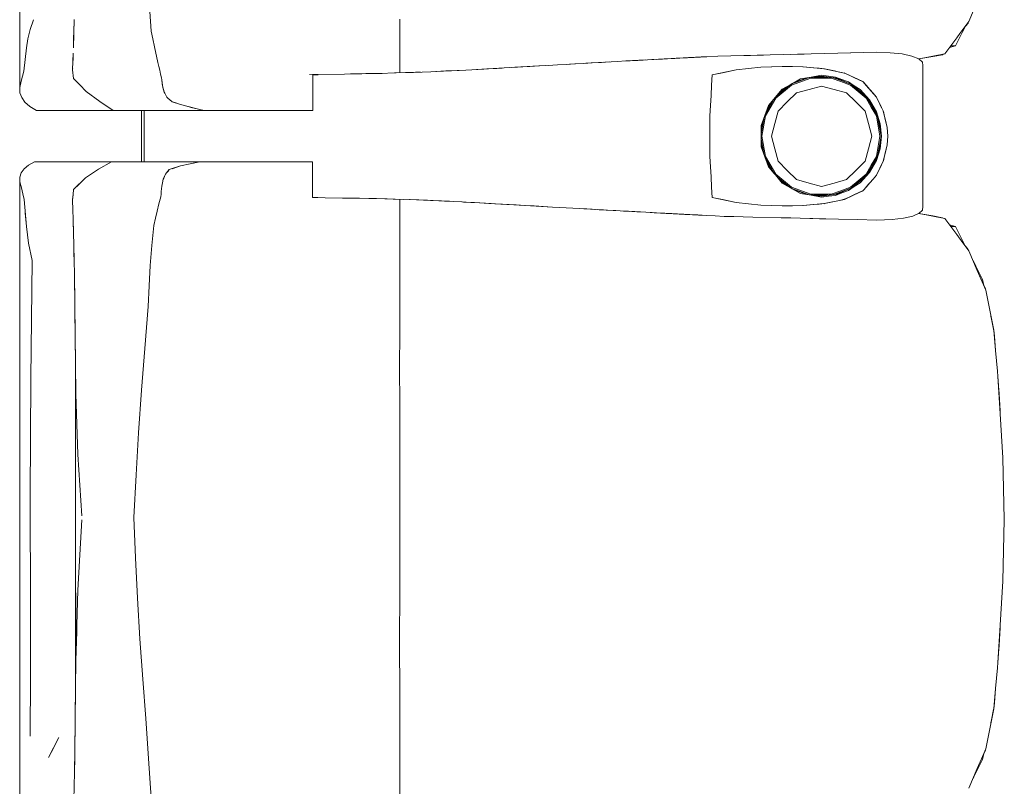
# Model space of a CAD drawing. Header units: millimetres. Extents: x -261 to 187, y -214 to 106.
# Tile 836 of 1056: x -202.328 to -201.556, y 8.71 to 9.311. Entities that reach past the tile are written whole.
import ezdxf

# ---------------------------------------------------------------- set-up
doc = ezdxf.new("R2010")
doc.units = ezdxf.units.MM
doc.header["$LTSCALE"] = 0.005
doc.header["$MEASUREMENT"] = 0
doc.layers.add('IFC-Elemento de mobília-Contorno', color=9, linetype='Continuous', lineweight=5)
doc.layers.add('IFC-Laje-Contorno', color=9, linetype='Continuous', lineweight=5)

msp = doc.modelspace()

# ---------------------------------------------------------------- linework, layer by layer
at = {"layer": 'IFC-Elemento de mobília-Contorno', "lineweight": 5}
for p, q in [((-202.32816, 9.42534), (-202.32808, 9.25772)), ((-201.58414, 9.30952), (-201.57752, 9.3249)), ((-202.22615, 9.31738), (-202.22521, 9.30205)), ((-202.31984, 9.30329), (-202.31734, 9.31078)), ((-202.28575, 9.30002), (-202.28544, 9.31116)), ((-202.28561, 9.30352), (-202.28551, 9.3086)), ((-202.0303, 9.26932), (-202.0303, 9.3114)), ((-201.59125, 9.30001), (-201.58414, 9.30952)), ((-201.58679, 9.30581), (-201.58474, 9.30836)), ((-201.58474, 9.30836), (-201.58436, 9.30923)), ((-201.58474, 9.30836), (-201.58436, 9.30923)), ((-202.32172, 9.29597), (-202.31984, 9.30329)), ((-202.28589, 9.29467), (-202.28561, 9.30352)), ((-202.22521, 9.30205), (-202.22388, 9.29589)), ((-201.59191, 9.29574), (-201.58928, 9.30092)), ((-201.59125, 9.30001), (-201.58888, 9.30318)), ((-201.58928, 9.30092), (-201.58653, 9.30633)), ((-201.58928, 9.30092), (-201.58652, 9.30633)), ((-201.58928, 9.30092), (-201.58664, 9.3061)), ((-201.58664, 9.3061), (-201.58652, 9.30634)), ((-202.32289, 9.28886), (-202.32172, 9.29597)), ((-202.28605, 9.28887), (-202.28575, 9.30002)), ((-202.22388, 9.29589), (-202.22255, 9.28972)), ((-201.59836, 9.29051), (-201.59362, 9.29684)), ((-201.59455, 9.29056), (-201.59191, 9.29574)), ((-201.59362, 9.29684), (-201.59125, 9.30001)), ((-202.32392, 9.27977), (-202.32289, 9.28886)), ((-202.22255, 9.28972), (-202.21988, 9.27739)), ((-201.68694, 9.28472), (-201.65656, 9.2854)), ((-201.67681, 9.28495), (-201.65656, 9.2854)), ((-201.67681, 9.28495), (-201.66669, 9.28518)), ((-201.66669, 9.28518), (-201.65656, 9.2854)), ((-201.65656, 9.2854), (-201.64575, 9.28504)), ((-201.6031, 9.28417), (-201.59836, 9.29051)), ((-201.59933, 9.28921), (-201.59455, 9.29056)), ((-201.59836, 9.29051), (-201.59455, 9.29056)), ((-202.32495, 9.27067), (-202.32392, 9.27977)), ((-202.28666, 9.27165), (-202.28644, 9.27813)), ((-202.28665, 9.27289), (-202.28635, 9.28088)), ((-202.28644, 9.27813), (-202.28622, 9.28461)), ((-202.28635, 9.28088), (-202.28629, 9.28233)), ((-202.21988, 9.27739), (-202.21915, 9.27435)), ((-201.88027, 9.27705), (-201.87213, 9.27751)), ((-201.87955, 9.27709), (-201.86957, 9.27765)), ((-201.87955, 9.27709), (-201.8729, 9.27747)), ((-201.8729, 9.27747), (-201.86957, 9.27765)), ((-201.87213, 9.27751), (-201.86558, 9.27788)), ((-201.87213, 9.27751), (-201.86957, 9.27765)), ((-201.87213, 9.27751), (-201.87033, 9.27761)), ((-201.86957, 9.27765), (-201.85959, 9.27821)), ((-201.85959, 9.27821), (-201.85294, 9.27858)), ((-201.85294, 9.27858), (-201.84955, 9.27877)), ((-201.85044, 9.27872), (-201.84974, 9.27876)), ((-201.85027, 9.27873), (-201.84974, 9.27876)), ((-201.84974, 9.27876), (-201.8477, 9.27887)), ((-201.84955, 9.27877), (-201.84617, 9.27895)), ((-201.84955, 9.27877), (-201.8477, 9.27887)), ((-201.8477, 9.27887), (-201.84563, 9.27898)), ((-201.84617, 9.27895), (-201.82585, 9.28005)), ((-201.84617, 9.27895), (-201.8377, 9.27941)), ((-201.84617, 9.27895), (-201.84278, 9.27913)), ((-201.84563, 9.27898), (-201.84357, 9.27909)), ((-201.84278, 9.27913), (-201.8377, 9.27941)), ((-201.84278, 9.27913), (-201.83939, 9.27932)), ((-201.84278, 9.27913), (-201.84109, 9.27923)), ((-201.84109, 9.27923), (-201.83939, 9.27932)), ((-201.84109, 9.27923), (-201.83981, 9.2793)), ((-201.83939, 9.27932), (-201.8377, 9.27941)), ((-201.83601, 9.2795), (-201.82585, 9.28005)), ((-201.83601, 9.2795), (-201.83262, 9.27969)), ((-201.83262, 9.27969), (-201.82585, 9.28005)), ((-201.82924, 9.27987), (-201.82585, 9.28005)), ((-201.82924, 9.27987), (-201.82754, 9.27996)), ((-201.82754, 9.27996), (-201.82585, 9.28005)), ((-201.82585, 9.28005), (-201.80803, 9.281)), ((-201.82585, 9.28005), (-201.823, 9.2802)), ((-201.82585, 9.28005), (-201.82448, 9.28013)), ((-201.82448, 9.28013), (-201.82311, 9.2802)), ((-201.82448, 9.28013), (-201.82419, 9.28014)), ((-201.82311, 9.2802), (-201.82037, 9.28034)), ((-201.81774, 9.28048), (-201.81764, 9.28049)), ((-201.81762, 9.28049), (-201.81488, 9.28063)), ((-201.81762, 9.28049), (-201.81625, 9.28056)), ((-201.81625, 9.28056), (-201.81488, 9.28063)), ((-201.816, 9.28058), (-201.81453, 9.28066)), ((-201.81488, 9.28063), (-201.81351, 9.2807)), ((-201.81453, 9.28066), (-201.81247, 9.28076)), ((-201.81453, 9.28066), (-201.81349, 9.28071)), ((-201.81351, 9.2807), (-201.81077, 9.28085)), ((-201.81351, 9.2807), (-201.81214, 9.28078)), ((-201.81214, 9.28078), (-201.80803, 9.281)), ((-201.81077, 9.28085), (-201.80803, 9.281)), ((-201.80803, 9.281), (-201.80391, 9.28121)), ((-201.80803, 9.281), (-201.80734, 9.28103)), ((-201.80734, 9.28103), (-201.80665, 9.28107)), ((-201.80665, 9.28107), (-201.80391, 9.28121)), ((-201.80665, 9.28107), (-201.80529, 9.28114)), ((-201.80529, 9.28114), (-201.8046, 9.28118)), ((-201.8046, 9.28118), (-201.80391, 9.28121)), ((-201.80391, 9.28121), (-201.80301, 9.28126)), ((-201.80301, 9.28126), (-201.80121, 9.28136)), ((-201.80211, 9.28131), (-201.79851, 9.28149)), ((-201.80211, 9.28131), (-201.80031, 9.2814)), ((-201.80121, 9.28136), (-201.79941, 9.28145)), ((-201.80031, 9.2814), (-201.79851, 9.28149)), ((-201.79941, 9.28145), (-201.79851, 9.28149)), ((-201.79851, 9.28149), (-201.7924, 9.28181)), ((-201.79851, 9.28149), (-201.79716, 9.28156)), ((-201.79851, 9.28149), (-201.79761, 9.28154)), ((-201.79761, 9.28154), (-201.79671, 9.28159)), ((-201.79716, 9.28156), (-201.79581, 9.28163)), ((-201.79671, 9.28159), (-201.79523, 9.28166)), ((-201.79581, 9.28163), (-201.7924, 9.28181)), ((-201.79581, 9.28163), (-201.79491, 9.28168)), ((-201.79491, 9.28168), (-201.7924, 9.28181)), ((-201.79491, 9.28168), (-201.79401, 9.28172)), ((-201.79491, 9.28168), (-201.79446, 9.2817)), ((-201.79401, 9.28172), (-201.7924, 9.28181)), ((-201.79401, 9.28172), (-201.79356, 9.28175)), ((-201.79356, 9.28175), (-201.79266, 9.2818)), ((-201.79266, 9.2818), (-201.79176, 9.28184)), ((-201.7924, 9.28181), (-201.79131, 9.28186)), ((-201.7924, 9.28181), (-201.79221, 9.28181)), ((-201.79131, 9.28186), (-201.79086, 9.28189)), ((-201.79086, 9.28189), (-201.78997, 9.28193)), ((-201.79086, 9.28189), (-201.79042, 9.28191)), ((-201.79042, 9.28191), (-201.78997, 9.28193)), ((-201.78997, 9.28193), (-201.78952, 9.28196)), ((-201.78952, 9.28196), (-201.78089, 9.2824)), ((-201.78089, 9.2824), (-201.77067, 9.28263)), ((-201.77067, 9.28263), (-201.76044, 9.28285)), ((-201.76044, 9.28285), (-201.73999, 9.2833)), ((-201.76044, 9.28285), (-201.7451, 9.28319)), ((-201.76044, 9.28285), (-201.75533, 9.28296)), ((-201.75533, 9.28296), (-201.7451, 9.28319)), ((-201.75533, 9.28296), (-201.75021, 9.28308)), ((-201.75021, 9.28308), (-201.7451, 9.28319)), ((-201.7451, 9.28319), (-201.73999, 9.2833)), ((-201.73999, 9.2833), (-201.72925, 9.2836)), ((-201.72925, 9.2836), (-201.71316, 9.28405)), ((-201.72389, 9.28375), (-201.71316, 9.28405)), ((-201.72389, 9.28375), (-201.71852, 9.2839)), ((-201.71852, 9.2839), (-201.70779, 9.2842)), ((-201.70779, 9.2842), (-201.69706, 9.28449)), ((-201.69706, 9.28449), (-201.68694, 9.28472)), ((-201.64575, 9.28504), (-201.63632, 9.28407)), ((-201.63632, 9.28407), (-201.62876, 9.28247)), ((-201.62876, 9.28247), (-201.62343, 9.28029)), ((-201.62343, 9.28028), (-201.6188, 9.28117)), ((-201.62343, 9.28029), (-201.62053, 9.27771)), ((-201.62335, 9.28021), (-201.62033, 9.28075)), ((-201.62053, 9.27771), (-201.62014, 9.27495)), ((-201.62033, 9.28075), (-201.60467, 9.28354)), ((-201.62033, 9.28075), (-201.6125, 9.28215)), ((-201.6188, 9.28117), (-201.61095, 9.28267)), ((-201.6125, 9.28215), (-201.60467, 9.28354)), ((-201.61095, 9.28267), (-201.6031, 9.28417)), ((-201.60467, 9.28354), (-201.60437, 9.28393)), ((-201.60467, 9.28354), (-201.60435, 9.28393)), ((-201.60467, 9.28354), (-201.60435, 9.28393)), ((-202.32599, 9.26673), (-202.32495, 9.27067)), ((-202.28666, 9.27165), (-202.28609, 9.26493)), ((-202.28665, 9.27289), (-202.28663, 9.2726)), ((-202.21915, 9.27435), (-202.21842, 9.27132)), ((-202.21842, 9.27132), (-202.21768, 9.26829)), ((-202.02568, 9.26947), (-202.01788, 9.26973)), ((-202.01946, 9.26963), (-202.00589, 9.2702)), ((-202.01788, 9.26973), (-202.01411, 9.26985)), ((-202.00589, 9.2702), (-201.99233, 9.27078)), ((-202.00192, 9.27037), (-201.98364, 9.27123)), ((-202.00192, 9.27037), (-201.99409, 9.27074)), ((-201.99409, 9.27074), (-201.98365, 9.27123)), ((-201.99233, 9.27078), (-201.97835, 9.27151)), ((-201.97835, 9.27151), (-201.96438, 9.27223)), ((-201.97021, 9.27193), (-201.9621, 9.27238)), ((-201.96438, 9.27223), (-201.95712, 9.27264)), ((-201.9621, 9.27238), (-201.9541, 9.27282)), ((-201.95712, 9.27264), (-201.93534, 9.27388)), ((-201.9541, 9.27282), (-201.94986, 9.27305)), ((-201.9426, 9.27346), (-201.93534, 9.27388)), ((-201.9426, 9.27346), (-201.93787, 9.27373)), ((-201.94013, 9.27361), (-201.91605, 9.275)), ((-201.93787, 9.27373), (-201.92963, 9.27421)), ((-201.93534, 9.27388), (-201.92817, 9.2743)), ((-201.92963, 9.27421), (-201.9261, 9.27441)), ((-201.92817, 9.2743), (-201.921, 9.27471)), ((-201.92817, 9.2743), (-201.92139, 9.27469)), ((-201.921, 9.27471), (-201.91384, 9.27513)), ((-201.91384, 9.27513), (-201.90667, 9.27554)), ((-201.90667, 9.27554), (-201.89989, 9.27593)), ((-201.89989, 9.27593), (-201.89311, 9.27632)), ((-201.89712, 9.27609), (-201.8926, 9.27635)), ((-201.8965, 9.27612), (-201.8926, 9.27635)), ((-201.89311, 9.27632), (-201.88633, 9.27671)), ((-201.8926, 9.27635), (-201.89241, 9.27636)), ((-201.88633, 9.27671), (-201.87955, 9.27709)), ((-201.88633, 9.27671), (-201.88438, 9.27682)), ((-201.88438, 9.27682), (-201.88027, 9.27705)), ((-201.78528, 9.26762), (-201.76646, 9.27169)), ((-201.78528, 9.26762), (-201.77587, 9.26965)), ((-201.77587, 9.26965), (-201.76646, 9.27169)), ((-201.76646, 9.27169), (-201.74716, 9.27374)), ((-201.76646, 9.27169), (-201.75681, 9.27272)), ((-201.75681, 9.27272), (-201.74716, 9.27374)), ((-201.74716, 9.27374), (-201.73007, 9.27429)), ((-201.74716, 9.27374), (-201.73875, 9.27402)), ((-201.73875, 9.27402), (-201.73034, 9.27429)), ((-201.73038, 9.27429), (-201.72228, 9.27415)), ((-201.73034, 9.27429), (-201.73028, 9.27428)), ((-201.73007, 9.27429), (-201.71414, 9.27402)), ((-201.72228, 9.27415), (-201.71422, 9.27402)), ((-201.71422, 9.27402), (-201.70593, 9.27328)), ((-201.71414, 9.27402), (-201.70576, 9.27326)), ((-201.70593, 9.27328), (-201.69764, 9.27254)), ((-201.70576, 9.27326), (-201.70157, 9.27288)), ((-201.70157, 9.27288), (-201.69738, 9.27251)), ((-201.69794, 9.27256), (-201.69759, 9.27252)), ((-201.69764, 9.27254), (-201.68166, 9.26915)), ((-201.69738, 9.27251), (-201.69341, 9.27165)), ((-201.69341, 9.27165), (-201.6894, 9.27079)), ((-201.68944, 9.2708), (-201.68547, 9.26995)), ((-201.68547, 9.26995), (-201.6815, 9.2691)), ((-201.62016, 9.16436), (-201.62014, 9.27495)), ((-202.32808, 9.25772), (-202.32703, 9.2628)), ((-202.32703, 9.2628), (-202.32599, 9.26673)), ((-202.28609, 9.26493), (-202.28104, 9.2598)), ((-202.21768, 9.26829), (-202.21695, 9.26526)), ((-202.21695, 9.26526), (-202.21678, 9.26376)), ((-202.21678, 9.26376), (-202.21628, 9.25928)), ((-202.21678, 9.26376), (-202.21645, 9.26077)), ((-202.10094, 9.26791), (-202.0735, 9.26832)), ((-202.09849, 9.26772), (-202.09631, 9.26772)), ((-202.09849, 9.25291), (-202.09849, 9.26772)), ((-202.09631, 9.26772), (-202.09432, 9.26772)), ((-202.07362, 9.26831), (-202.05998, 9.26857)), ((-202.06885, 9.26841), (-202.05688, 9.26865)), ((-202.05998, 9.26857), (-202.04645, 9.26883)), ((-202.05688, 9.26865), (-202.04391, 9.2689)), ((-202.04645, 9.26883), (-202.03295, 9.26923)), ((-202.03444, 9.26918), (-202.02568, 9.26947)), ((-202.03379, 9.2692), (-202.03349, 9.26921)), ((-202.03349, 9.26921), (-202.02568, 9.26947)), ((-202.03295, 9.26923), (-202.01946, 9.26963)), ((-201.78575, 9.25962), (-201.78528, 9.26762)), ((-201.72323, 9.2605), (-201.716, 9.26463)), ((-201.72317, 9.25972), (-201.70808, 9.2652)), ((-201.7228, 9.26073), (-201.70924, 9.26565)), ((-201.72115, 9.26168), (-201.71096, 9.26546)), ((-201.716, 9.26463), (-201.7078, 9.26601)), ((-201.71096, 9.26546), (-201.69961, 9.26673)), ((-201.70808, 9.2652), (-201.69206, 9.2652)), ((-201.7078, 9.26601), (-201.69961, 9.26739)), ((-201.70599, 9.26601), (-201.69453, 9.26601)), ((-201.69961, 9.26739), (-201.69417, 9.26671)), ((-201.69961, 9.26673), (-201.68751, 9.26502)), ((-201.69417, 9.26671), (-201.68874, 9.26602)), ((-201.69206, 9.2652), (-201.68452, 9.26246)), ((-201.69026, 9.26541), (-201.68425, 9.26322)), ((-201.68874, 9.26602), (-201.68362, 9.26412)), ((-201.68751, 9.26502), (-201.67626, 9.26026)), ((-201.68452, 9.26246), (-201.67699, 9.25972)), ((-201.68425, 9.26322), (-201.67733, 9.26071)), ((-201.68362, 9.26412), (-201.67849, 9.26221)), ((-201.68196, 9.26921), (-201.6815, 9.2691)), ((-201.68166, 9.26915), (-201.67444, 9.26581)), ((-201.6815, 9.2691), (-201.67785, 9.26739)), ((-201.67849, 9.26221), (-201.67395, 9.25917)), ((-201.67785, 9.26739), (-201.67421, 9.26568)), ((-201.67444, 9.26581), (-201.66722, 9.26247)), ((-201.67421, 9.26568), (-201.66693, 9.26226)), ((-201.66758, 9.26263), (-201.66693, 9.26226)), ((-201.66722, 9.26247), (-201.66456, 9.25941)), ((-201.66693, 9.26226), (-201.66434, 9.25926)), ((-202.32808, 9.25772), (-202.32794, 9.25361)), ((-202.28104, 9.2598), (-202.27599, 9.25467)), ((-202.27599, 9.25467), (-202.26545, 9.24683)), ((-202.21645, 9.26077), (-202.21628, 9.25928)), ((-202.21628, 9.25928), (-202.21594, 9.25802)), ((-202.21594, 9.25802), (-202.21526, 9.25551)), ((-202.21594, 9.25802), (-202.2156, 9.25677)), ((-202.2156, 9.25677), (-202.21492, 9.25425)), ((-202.21526, 9.25551), (-202.21492, 9.25425)), ((-202.21492, 9.25425), (-202.21443, 9.25323)), ((-201.78621, 9.25163), (-201.78575, 9.25962)), ((-201.74122, 9.24363), (-201.73047, 9.25637)), ((-201.73875, 9.24654), (-201.73113, 9.25506)), ((-201.73548, 9.24942), (-201.72317, 9.25972)), ((-201.73441, 9.25139), (-201.7252, 9.25909)), ((-201.73113, 9.25506), (-201.72266, 9.26082)), ((-201.73047, 9.25637), (-201.72323, 9.2605)), ((-201.71928, 9.2537), (-201.70944, 9.25634)), ((-201.70944, 9.25634), (-201.69961, 9.25897)), ((-201.69961, 9.25897), (-201.68977, 9.25634)), ((-201.68977, 9.25634), (-201.67993, 9.2537)), ((-201.67699, 9.25972), (-201.67082, 9.25456)), ((-201.67648, 9.26035), (-201.67031, 9.25519)), ((-201.67626, 9.26026), (-201.66661, 9.25276)), ((-201.67395, 9.25917), (-201.6694, 9.25615)), ((-201.67082, 9.25456), (-201.66467, 9.2494)), ((-201.67031, 9.25519), (-201.66521, 9.25092)), ((-201.6694, 9.25615), (-201.66196, 9.24818)), ((-201.66456, 9.25941), (-201.65656, 9.25026)), ((-201.66434, 9.25926), (-201.66175, 9.25626)), ((-201.66175, 9.25626), (-201.65916, 9.25326)), ((-202.32794, 9.25361), (-202.32656, 9.24989)), ((-202.32656, 9.24989), (-202.32407, 9.24634)), ((-202.26545, 9.24683), (-202.25495, 9.23966)), ((-202.21443, 9.25323), (-202.21394, 9.2522)), ((-202.21443, 9.25323), (-202.21345, 9.25117)), ((-202.21345, 9.25117), (-202.21296, 9.25014)), ((-202.21296, 9.25014), (-202.21185, 9.24924)), ((-202.21185, 9.24924), (-202.21075, 9.24835)), ((-202.21075, 9.24835), (-202.20853, 9.24655)), ((-202.20853, 9.24655), (-202.20568, 9.24567)), ((-202.20853, 9.24655), (-202.20283, 9.2448)), ((-202.09849, 9.23966), (-202.09849, 9.25291)), ((-201.78667, 9.24364), (-201.78621, 9.25163)), ((-201.78621, 9.25163), (-201.7862, 9.25186)), ((-201.74366, 9.23695), (-201.73692, 9.24859)), ((-201.74355, 9.23549), (-201.73548, 9.24942)), ((-201.74329, 9.23795), (-201.73873, 9.24658)), ((-201.73368, 9.2393), (-201.72648, 9.2465)), ((-201.72648, 9.2465), (-201.71928, 9.2537)), ((-201.67993, 9.2537), (-201.67273, 9.2465)), ((-201.67273, 9.2465), (-201.66553, 9.2393)), ((-201.66661, 9.25276), (-201.65922, 9.24304)), ((-201.66467, 9.2494), (-201.66064, 9.24244)), ((-201.66269, 9.2476), (-201.65994, 9.24285)), ((-201.66196, 9.24818), (-201.65656, 9.23878)), ((-201.65916, 9.25326), (-201.65656, 9.25026)), ((-201.65656, 9.25026), (-201.65526, 9.24757)), ((-201.65656, 9.25026), (-201.65521, 9.24743)), ((-201.65656, 9.25026), (-201.65386, 9.24461)), ((-201.65526, 9.24757), (-201.65396, 9.24487)), ((-201.65521, 9.24743), (-201.65386, 9.24461)), ((-202.32407, 9.24634), (-202.32024, 9.24294)), ((-202.32024, 9.24294), (-202.31758, 9.2413)), ((-202.31758, 9.2413), (-202.31492, 9.23966)), ((-202.31492, 9.23966), (-202.25495, 9.23966)), ((-202.25495, 9.23966), (-202.21367, 9.23966)), ((-202.23072, 9.19959), (-202.23072, 9.23966)), ((-202.21367, 9.23966), (-202.18361, 9.23966)), ((-202.20568, 9.24567), (-202.20283, 9.2448)), ((-202.20283, 9.2448), (-202.19998, 9.24392)), ((-202.19998, 9.24392), (-202.19713, 9.24304)), ((-202.19713, 9.24304), (-202.18699, 9.24051)), ((-202.19713, 9.24304), (-202.19037, 9.24135)), ((-202.19713, 9.24304), (-202.19375, 9.24219)), ((-202.19375, 9.24219), (-202.19037, 9.24135)), ((-202.18699, 9.24051), (-202.18361, 9.23966)), ((-202.18361, 9.23966), (-202.18163, 9.23966)), ((-202.18163, 9.23966), (-202.17968, 9.23966)), ((-202.17968, 9.23966), (-202.17774, 9.23966)), ((-202.17774, 9.23966), (-202.17582, 9.23966)), ((-202.17582, 9.23966), (-202.17391, 9.23966)), ((-202.17391, 9.23966), (-202.17199, 9.23966)), ((-202.17199, 9.23966), (-202.17006, 9.23966)), ((-202.17006, 9.23966), (-202.1681, 9.23966)), ((-202.1681, 9.23966), (-202.16613, 9.23966)), ((-202.16613, 9.23966), (-202.16412, 9.23966)), ((-202.16412, 9.23966), (-202.16206, 9.23966)), ((-202.16206, 9.23966), (-202.15995, 9.23966)), ((-202.15995, 9.23966), (-202.15779, 9.23966)), ((-202.15779, 9.23966), (-202.15561, 9.23966)), ((-202.15561, 9.23966), (-202.15341, 9.23966)), ((-202.15341, 9.23966), (-202.15123, 9.23966)), ((-202.15123, 9.23966), (-202.14907, 9.23966)), ((-202.14907, 9.23966), (-202.14697, 9.23966)), ((-202.14697, 9.23966), (-202.14494, 9.23966)), ((-202.14494, 9.23966), (-202.143, 9.23966)), ((-202.143, 9.23966), (-202.14117, 9.23966)), ((-202.14117, 9.23966), (-202.13944, 9.23966)), ((-202.13944, 9.23966), (-202.13778, 9.23966)), ((-202.13778, 9.23966), (-202.13615, 9.23966)), ((-202.13615, 9.23966), (-202.13453, 9.23966)), ((-202.13453, 9.23966), (-202.13288, 9.23966)), ((-202.13288, 9.23966), (-202.13116, 9.23966)), ((-202.13116, 9.23966), (-202.12935, 9.23966)), ((-202.12935, 9.23966), (-202.1274, 9.23966)), ((-202.1274, 9.23966), (-202.12533, 9.23966)), ((-202.12533, 9.23966), (-202.12315, 9.23966)), ((-202.12315, 9.23966), (-202.12086, 9.23966)), ((-202.12086, 9.23966), (-202.11848, 9.23966)), ((-202.11848, 9.23966), (-202.11603, 9.23966)), ((-202.11603, 9.23966), (-202.11352, 9.23966)), ((-202.11352, 9.23966), (-202.11096, 9.23966)), ((-202.11096, 9.23966), (-202.10838, 9.23966)), ((-202.10838, 9.23966), (-202.1058, 9.23966)), ((-202.1058, 9.23966), (-202.10327, 9.23966)), ((-202.10327, 9.23966), (-202.10082, 9.23966)), ((-202.10082, 9.23966), (-202.09849, 9.23966)), ((-201.78714, 9.23564), (-201.78667, 9.24364)), ((-201.74694, 9.22796), (-201.74122, 9.24363)), ((-201.73632, 9.22946), (-201.73368, 9.2393)), ((-201.66553, 9.2393), (-201.66289, 9.22946)), ((-201.66064, 9.24244), (-201.65661, 9.23549)), ((-201.65994, 9.24285), (-201.65718, 9.23807)), ((-201.65922, 9.24304), (-201.65457, 9.23174)), ((-201.65656, 9.23878), (-201.65363, 9.22942)), ((-201.65396, 9.24487), (-201.65265, 9.24218)), ((-201.65386, 9.24461), (-201.65116, 9.23896)), ((-201.65386, 9.24461), (-201.65251, 9.24178)), ((-201.65265, 9.24218), (-201.65135, 9.23949)), ((-201.65135, 9.23949), (-201.64897, 9.22976)), ((-201.65116, 9.23896), (-201.64967, 9.23274)), ((-201.78714, 9.21962), (-201.78714, 9.23564)), ((-201.74685, 9.22158), (-201.74457, 9.23444)), ((-201.74685, 9.22534), (-201.74462, 9.23431)), ((-201.74635, 9.21963), (-201.74355, 9.23549)), ((-201.65661, 9.23549), (-201.65521, 9.22756)), ((-201.65555, 9.23413), (-201.65442, 9.2277)), ((-201.65457, 9.23174), (-201.65299, 9.21963)), ((-201.64993, 9.2337), (-201.64967, 9.23274)), ((-201.64976, 9.233), (-201.64976, 9.23297)), ((-201.64976, 9.233), (-201.64897, 9.22976)), ((-201.64972, 9.23293), (-201.64924, 9.23091)), ((-201.64967, 9.23274), (-201.64818, 9.22651)), ((-201.78714, 9.21162), (-201.78714, 9.22763)), ((-201.74694, 9.22796), (-201.74694, 9.21128)), ((-201.74685, 9.21391), (-201.74685, 9.22534)), ((-201.73896, 9.21963), (-201.73632, 9.22946)), ((-201.66289, 9.22946), (-201.66026, 9.21963)), ((-201.65521, 9.22756), (-201.65381, 9.21963)), ((-201.65442, 9.2277), (-201.65299, 9.21963)), ((-201.65363, 9.22942), (-201.65264, 9.21962)), ((-201.64924, 9.23091), (-201.64818, 9.22651)), ((-201.64897, 9.22976), (-201.64818, 9.22651)), ((-201.64818, 9.22651), (-201.64761, 9.21962)), ((-201.78714, 9.20361), (-201.78714, 9.21962)), ((-201.74685, 9.21767), (-201.74457, 9.20479)), ((-201.74635, 9.21963), (-201.74355, 9.20376)), ((-201.73896, 9.21963), (-201.73632, 9.20979)), ((-201.66289, 9.20979), (-201.66026, 9.21963)), ((-201.65521, 9.2117), (-201.65381, 9.21963)), ((-201.65457, 9.20751), (-201.65299, 9.21963)), ((-201.65404, 9.21365), (-201.65299, 9.21963)), ((-201.65363, 9.20982), (-201.65264, 9.21962)), ((-201.64818, 9.21274), (-201.64761, 9.21962)), ((-201.74694, 9.21128), (-201.74122, 9.19562)), ((-201.74685, 9.21391), (-201.74462, 9.20493)), ((-201.73632, 9.20979), (-201.73368, 9.19995)), ((-201.66553, 9.19995), (-201.66289, 9.20979)), ((-201.65661, 9.20377), (-201.65521, 9.2117)), ((-201.65656, 9.20047), (-201.65363, 9.20982)), ((-201.65555, 9.20513), (-201.65404, 9.21365)), ((-201.65135, 9.19976), (-201.64897, 9.20949)), ((-201.64976, 9.20625), (-201.64897, 9.20949)), ((-201.64972, 9.20632), (-201.64924, 9.20834)), ((-201.64967, 9.20652), (-201.64818, 9.21274)), ((-201.64924, 9.20834), (-201.64818, 9.21274)), ((-201.64897, 9.20949), (-201.64818, 9.21274)), ((-201.78714, 9.20361), (-201.78667, 9.19562)), ((-201.74366, 9.20231), (-201.73692, 9.19066)), ((-201.74355, 9.20376), (-201.73548, 9.18983)), ((-201.74329, 9.2013), (-201.73875, 9.19271)), ((-201.66196, 9.19107), (-201.65656, 9.20047)), ((-201.66064, 9.19681), (-201.65661, 9.20377)), ((-201.65994, 9.1964), (-201.65717, 9.20119)), ((-201.65922, 9.19621), (-201.65457, 9.20751)), ((-201.65251, 9.19747), (-201.65116, 9.20029)), ((-201.65116, 9.20029), (-201.64967, 9.20652)), ((-201.64993, 9.20555), (-201.64967, 9.20652)), ((-201.64976, 9.20625), (-201.64976, 9.20628)), ((-202.32693, 9.19089), (-202.32474, 9.19393)), ((-202.32474, 9.19393), (-202.32134, 9.1968)), ((-202.32134, 9.1968), (-202.31648, 9.19959)), ((-202.31648, 9.19959), (-202.25622, 9.19959)), ((-202.27648, 9.18698), (-202.26633, 9.19365)), ((-202.26633, 9.19365), (-202.25622, 9.19959)), ((-202.25622, 9.19959), (-202.18707, 9.19959)), ((-202.24097, 9.19959), (-202.23072, 9.19959)), ((-202.21312, 9.19076), (-202.21088, 9.19341)), ((-202.21238, 9.19164), (-202.21088, 9.19341)), ((-202.21238, 9.19164), (-202.21163, 9.19253)), ((-202.21163, 9.19253), (-202.21088, 9.19341)), ((-202.21088, 9.19341), (-202.2021, 9.19626)), ((-202.21088, 9.19341), (-202.2043, 9.19555)), ((-202.20868, 9.19412), (-202.2043, 9.19555)), ((-202.2043, 9.19555), (-202.2021, 9.19626)), ((-202.2021, 9.19626), (-202.18707, 9.19959)), ((-202.2021, 9.19626), (-202.19459, 9.19792)), ((-202.19459, 9.19792), (-202.18707, 9.19959)), ((-202.19459, 9.19792), (-202.19083, 9.19876)), ((-202.19083, 9.19876), (-202.18707, 9.19959)), ((-202.18876, 9.19959), (-202.18576, 9.19959)), ((-202.18707, 9.19959), (-202.1851, 9.19959)), ((-202.18576, 9.19959), (-202.18294, 9.19959)), ((-202.1851, 9.19959), (-202.18312, 9.19959)), ((-202.18312, 9.19959), (-202.18116, 9.19959)), ((-202.18116, 9.19959), (-202.17923, 9.19959)), ((-202.17923, 9.19959), (-202.17731, 9.19959)), ((-202.17731, 9.19959), (-202.1754, 9.19959)), ((-202.1754, 9.19959), (-202.1735, 9.19959)), ((-202.1735, 9.19959), (-202.17159, 9.19959)), ((-202.17159, 9.19959), (-202.16967, 9.19959)), ((-202.16967, 9.19959), (-202.16773, 9.19959)), ((-202.16773, 9.19959), (-202.16576, 9.19959)), ((-202.16576, 9.19959), (-202.16376, 9.19959)), ((-202.16376, 9.19959), (-202.16171, 9.19959)), ((-202.16171, 9.19959), (-202.15961, 9.19959)), ((-202.15961, 9.19959), (-202.15746, 9.19959)), ((-202.15746, 9.19959), (-202.15529, 9.19959)), ((-202.15529, 9.19959), (-202.15311, 9.19959)), ((-202.15311, 9.19959), (-202.15094, 9.19959)), ((-202.15094, 9.19959), (-202.14881, 9.19959)), ((-202.14881, 9.19959), (-202.14673, 9.19959)), ((-202.14673, 9.19959), (-202.14472, 9.19959)), ((-202.14472, 9.19959), (-202.14281, 9.19959)), ((-202.14281, 9.19959), (-202.141, 9.19959)), ((-202.141, 9.19959), (-202.13929, 9.19959)), ((-202.13929, 9.19959), (-202.13764, 9.19959)), ((-202.13764, 9.19959), (-202.13603, 9.19959)), ((-202.13603, 9.19959), (-202.13442, 9.19959)), ((-202.13442, 9.19959), (-202.13278, 9.19959)), ((-202.13278, 9.19959), (-202.13107, 9.19959)), ((-202.13107, 9.19959), (-202.12926, 9.19959)), ((-202.12926, 9.19959), (-202.12733, 9.19959)), ((-202.12733, 9.19959), (-202.12527, 9.19959)), ((-202.12527, 9.19959), (-202.1231, 9.19959)), ((-202.1231, 9.19959), (-202.12082, 9.19959)), ((-202.12082, 9.19959), (-202.11846, 9.19959)), ((-202.11846, 9.19959), (-202.11603, 9.19959)), ((-202.11603, 9.19959), (-202.11354, 9.19959)), ((-202.11354, 9.19959), (-202.111, 9.19959)), ((-202.111, 9.19959), (-202.10844, 9.19959)), ((-202.10844, 9.19959), (-202.10588, 9.19959)), ((-202.10588, 9.19959), (-202.10336, 9.19959)), ((-202.10336, 9.19959), (-202.10092, 9.19959)), ((-202.10092, 9.19959), (-202.0986, 9.19959)), ((-202.0986, 9.18634), (-202.0986, 9.19959)), ((-201.78667, 9.19562), (-201.78621, 9.18762)), ((-201.74122, 9.19562), (-201.73583, 9.18925)), ((-201.73875, 9.19271), (-201.73113, 9.1842)), ((-201.73368, 9.19995), (-201.72648, 9.19275)), ((-201.72648, 9.19275), (-201.71928, 9.18555)), ((-201.67993, 9.18555), (-201.67273, 9.19275)), ((-201.67273, 9.19275), (-201.66553, 9.19995)), ((-201.66661, 9.18649), (-201.65922, 9.19621)), ((-201.66467, 9.18985), (-201.66064, 9.19681)), ((-201.6627, 9.19164), (-201.65994, 9.1964)), ((-201.65526, 9.19169), (-201.65396, 9.19438)), ((-201.65521, 9.19182), (-201.65386, 9.19465)), ((-201.65396, 9.19438), (-201.65265, 9.19707)), ((-201.65386, 9.19465), (-201.65251, 9.19747)), ((-201.65265, 9.19707), (-201.65135, 9.19976)), ((-202.32818, 9.03414), (-202.32807, 9.18757)), ((-202.32807, 9.18757), (-202.32693, 9.19089)), ((-202.32807, 9.18757), (-202.32799, 9.18387)), ((-202.28609, 9.17773), (-202.27648, 9.18698)), ((-202.28129, 9.18236), (-202.27648, 9.18698)), ((-202.21616, 9.18313), (-202.21561, 9.18579)), ((-202.21561, 9.18579), (-202.21431, 9.18885)), ((-202.21561, 9.18579), (-202.21474, 9.18783)), ((-202.21561, 9.18579), (-202.21517, 9.1868)), ((-202.21517, 9.1868), (-202.21474, 9.18783)), ((-202.21431, 9.18885), (-202.21387, 9.18987)), ((-202.21387, 9.18987), (-202.21312, 9.19076)), ((-202.21312, 9.19076), (-202.21238, 9.19164)), ((-202.0986, 9.17154), (-202.0986, 9.18634)), ((-201.78621, 9.18762), (-201.7862, 9.18745)), ((-201.78621, 9.18762), (-201.78575, 9.17962)), ((-201.73583, 9.18925), (-201.73046, 9.18287)), ((-201.73548, 9.18983), (-201.72317, 9.17953)), ((-201.73441, 9.18786), (-201.7252, 9.18016)), ((-201.71928, 9.18555), (-201.70944, 9.18291)), ((-201.68977, 9.18291), (-201.67993, 9.18555)), ((-201.67626, 9.179), (-201.66661, 9.18649)), ((-201.67082, 9.18469), (-201.66467, 9.18985)), ((-201.67031, 9.18407), (-201.66521, 9.18834)), ((-201.6694, 9.18311), (-201.66196, 9.19107)), ((-201.66456, 9.17984), (-201.65923, 9.18594)), ((-201.66175, 9.18299), (-201.65916, 9.18599)), ((-201.65923, 9.18594), (-201.65656, 9.189)), ((-201.65916, 9.18599), (-201.65656, 9.189)), ((-201.65656, 9.189), (-201.65521, 9.19182)), ((-201.65656, 9.189), (-201.65526, 9.19169)), ((-202.32799, 9.18387), (-202.32678, 9.17902)), ((-202.32678, 9.17902), (-202.32572, 9.17444)), ((-202.28637, 9.17382), (-202.28609, 9.17773)), ((-202.28637, 9.17374), (-202.28609, 9.17773)), ((-202.28609, 9.17773), (-202.28129, 9.18236)), ((-202.21715, 9.17627), (-202.21693, 9.17837)), ((-202.21693, 9.17837), (-202.21671, 9.18047)), ((-202.21671, 9.18047), (-202.21616, 9.18313)), ((-202.21671, 9.18047), (-202.21643, 9.1818)), ((-202.21643, 9.1818), (-202.21616, 9.18313)), ((-201.78575, 9.17962), (-201.78528, 9.17163)), ((-201.73113, 9.1842), (-201.72263, 9.17841)), ((-201.73046, 9.18287), (-201.71599, 9.17462)), ((-201.72317, 9.17953), (-201.70808, 9.17406)), ((-201.72289, 9.17856), (-201.70924, 9.1736)), ((-201.72116, 9.17757), (-201.71096, 9.1738)), ((-201.70944, 9.18291), (-201.69961, 9.18028)), ((-201.69961, 9.18028), (-201.68977, 9.18291)), ((-201.68751, 9.17424), (-201.67626, 9.179)), ((-201.68452, 9.1768), (-201.67699, 9.17953)), ((-201.68425, 9.17603), (-201.6774, 9.17851)), ((-201.68362, 9.17514), (-201.67849, 9.17705)), ((-201.67849, 9.17705), (-201.67395, 9.18008)), ((-201.67699, 9.17953), (-201.67082, 9.18469)), ((-201.67646, 9.17891), (-201.67031, 9.18407)), ((-201.67395, 9.18008), (-201.6694, 9.18311)), ((-201.66693, 9.17699), (-201.66434, 9.17999)), ((-201.66434, 9.17999), (-201.66175, 9.18299)), ((-202.32572, 9.17444), (-202.32465, 9.16987)), ((-202.32465, 9.16987), (-202.32289, 9.14892)), ((-202.28666, 9.16991), (-202.28637, 9.17382)), ((-202.28665, 9.16975), (-202.28637, 9.17374)), ((-202.28665, 9.16975), (-202.28642, 9.16172)), ((-202.21898, 9.16647), (-202.21759, 9.17206)), ((-202.21759, 9.17206), (-202.21737, 9.17417)), ((-202.21737, 9.17417), (-202.21715, 9.17627)), ((-202.0986, 9.17154), (-202.09641, 9.17154)), ((-202.0986, 9.17148), (-202.08882, 9.17134)), ((-202.09641, 9.17154), (-202.09442, 9.17154)), ((-202.08882, 9.17134), (-202.07523, 9.17114)), ((-202.07523, 9.17114), (-202.0619, 9.17089)), ((-202.07341, 9.17109), (-202.0619, 9.17089)), ((-202.0619, 9.17089), (-202.04858, 9.17064)), ((-202.05442, 9.17075), (-202.04017, 9.17037)), ((-202.04858, 9.17064), (-202.0353, 9.17026)), ((-202.04017, 9.17037), (-202.02756, 9.17003)), ((-202.0353, 9.17026), (-202.02203, 9.16988)), ((-202.0303, 9.17012), (-202.0303, 9.13728)), ((-202.02255, 9.16989), (-202.00612, 9.16919)), ((-202.02203, 9.16988), (-202.00862, 9.16932)), ((-202.00862, 9.16932), (-201.99522, 9.16876)), ((-201.78528, 9.17163), (-201.76651, 9.16757)), ((-201.78528, 9.17163), (-201.7759, 9.1696)), ((-201.7759, 9.1696), (-201.76651, 9.16757)), ((-201.71599, 9.17462), (-201.70777, 9.17324)), ((-201.71096, 9.1738), (-201.69961, 9.17252)), ((-201.70808, 9.17406), (-201.69206, 9.17406)), ((-201.7078, 9.17324), (-201.69961, 9.17186)), ((-201.70598, 9.17324), (-201.69456, 9.17324)), ((-201.69961, 9.17252), (-201.68751, 9.17424)), ((-201.69961, 9.17186), (-201.69417, 9.17254)), ((-201.69764, 9.16671), (-201.68166, 9.1701)), ((-201.69417, 9.17254), (-201.68874, 9.17323)), ((-201.69206, 9.17406), (-201.68452, 9.1768)), ((-201.69024, 9.17385), (-201.68425, 9.17603)), ((-201.68944, 9.16845), (-201.68547, 9.1693)), ((-201.68874, 9.17323), (-201.68362, 9.17514)), ((-201.68547, 9.1693), (-201.6815, 9.17015)), ((-201.68196, 9.17004), (-201.6815, 9.17015)), ((-201.68166, 9.1701), (-201.67444, 9.17344)), ((-201.6815, 9.17015), (-201.67785, 9.17186)), ((-201.67794, 9.17183), (-201.67421, 9.17357)), ((-201.67444, 9.17344), (-201.66722, 9.17679)), ((-201.67421, 9.17357), (-201.66693, 9.17699)), ((-201.66758, 9.17662), (-201.66715, 9.17686)), ((-201.66722, 9.17679), (-201.66712, 9.1769)), ((-201.66722, 9.17679), (-201.66712, 9.1769)), ((-202.28643, 9.16211), (-202.28621, 9.15432)), ((-202.22037, 9.16089), (-202.21898, 9.16647)), ((-202.00612, 9.16919), (-201.99757, 9.16883)), ((-201.99757, 9.16883), (-201.99116, 9.16855)), ((-201.99522, 9.16876), (-201.98833, 9.16841)), ((-201.98833, 9.16841), (-201.98144, 9.16806)), ((-201.9816, 9.16807), (-201.97455, 9.1677)), ((-201.98156, 9.16806), (-201.98035, 9.168)), ((-201.98035, 9.168), (-201.97169, 9.16753)), ((-201.97455, 9.1677), (-201.96766, 9.16735)), ((-201.97169, 9.16753), (-201.96302, 9.16707)), ((-201.96766, 9.16735), (-201.96052, 9.16694)), ((-201.96302, 9.16707), (-201.95861, 9.16684)), ((-201.96052, 9.16694), (-201.9391, 9.16574)), ((-201.96052, 9.16694), (-201.94624, 9.16614)), ((-201.94624, 9.16614), (-201.9391, 9.16574)), ((-201.94499, 9.16607), (-201.9367, 9.16559)), ((-201.9391, 9.16574), (-201.93199, 9.16532)), ((-201.9367, 9.16559), (-201.92787, 9.16508)), ((-201.93199, 9.16532), (-201.92487, 9.16491)), ((-201.93199, 9.16532), (-201.91063, 9.16409)), ((-201.92787, 9.16508), (-201.92279, 9.16479)), ((-201.92487, 9.16491), (-201.91775, 9.1645)), ((-201.92487, 9.16491), (-201.91063, 9.16409)), ((-201.91775, 9.1645), (-201.91063, 9.16409)), ((-201.91063, 9.16409), (-201.88375, 9.16254)), ((-201.8859, 9.16266), (-201.88359, 9.16253)), ((-201.88423, 9.16257), (-201.88359, 9.16253)), ((-201.88375, 9.16254), (-201.88047, 9.16236)), ((-201.88359, 9.16253), (-201.87798, 9.16222)), ((-201.88359, 9.16253), (-201.87932, 9.1623)), ((-201.88359, 9.16253), (-201.87937, 9.1623)), ((-201.88047, 9.16236), (-201.87719, 9.16217)), ((-201.87719, 9.16217), (-201.87392, 9.16199)), ((-201.87543, 9.16208), (-201.87321, 9.16195)), ((-201.87392, 9.16199), (-201.85754, 9.16107)), ((-201.87392, 9.16199), (-201.87064, 9.16181)), ((-201.87064, 9.16181), (-201.86737, 9.16163)), ((-201.86737, 9.16163), (-201.86082, 9.16125)), ((-201.86737, 9.16163), (-201.85754, 9.16107)), ((-201.76651, 9.16757), (-201.74716, 9.16551)), ((-201.76651, 9.16757), (-201.75684, 9.16654)), ((-201.75684, 9.16654), (-201.74716, 9.16551)), ((-201.74716, 9.16551), (-201.73007, 9.16496)), ((-201.74716, 9.16551), (-201.73027, 9.16496)), ((-201.73038, 9.16497), (-201.72228, 9.1651)), ((-201.73034, 9.16497), (-201.73028, 9.16497)), ((-201.73007, 9.16496), (-201.71414, 9.16524)), ((-201.72228, 9.1651), (-201.71422, 9.16524)), ((-201.71422, 9.16524), (-201.70593, 9.16597)), ((-201.71414, 9.16524), (-201.70576, 9.16599)), ((-201.70593, 9.16597), (-201.69764, 9.16671)), ((-201.70576, 9.16599), (-201.70157, 9.16637)), ((-201.70157, 9.16637), (-201.69738, 9.16675)), ((-201.69794, 9.16668), (-201.69759, 9.16672)), ((-201.69738, 9.16675), (-201.69341, 9.1676)), ((-201.69341, 9.1676), (-201.6894, 9.16845)), ((-201.62327, 9.15903), (-201.62046, 9.16167)), ((-201.62046, 9.16167), (-201.62016, 9.16436)), ((-202.32377, 9.15939), (-202.32289, 9.14892)), ((-202.2863, 9.15746), (-202.28619, 9.15369)), ((-202.28621, 9.15432), (-202.28596, 9.14413)), ((-202.22314, 9.1497), (-202.22175, 9.15529)), ((-202.22175, 9.15529), (-202.22037, 9.16089)), ((-201.86082, 9.16125), (-201.85754, 9.16107)), ((-201.85754, 9.16107), (-201.85418, 9.16089)), ((-201.85488, 9.16093), (-201.85039, 9.16068)), ((-201.85418, 9.16089), (-201.84826, 9.16056)), ((-201.85418, 9.16089), (-201.85083, 9.16071)), ((-201.85083, 9.16071), (-201.84412, 9.16034)), ((-201.85083, 9.16071), (-201.84826, 9.16056)), ((-201.85083, 9.16071), (-201.84747, 9.16052)), ((-201.85046, 9.16069), (-201.85043, 9.16069)), ((-201.84826, 9.16056), (-201.84602, 9.16044)), ((-201.84747, 9.16052), (-201.84412, 9.16034)), ((-201.84602, 9.16044), (-201.84378, 9.16032)), ((-201.84436, 9.16035), (-201.84354, 9.16031)), ((-201.84412, 9.16034), (-201.84155, 9.1602)), ((-201.84412, 9.16034), (-201.83741, 9.15997)), ((-201.84378, 9.16032), (-201.84323, 9.16029)), ((-201.83741, 9.15997), (-201.83405, 9.15979)), ((-201.83405, 9.15979), (-201.83238, 9.1597)), ((-201.83238, 9.1597), (-201.8307, 9.15961)), ((-201.8307, 9.15961), (-201.82905, 9.15952)), ((-201.82905, 9.15952), (-201.8208, 9.15908)), ((-201.82575, 9.15935), (-201.82245, 9.15917)), ((-201.82575, 9.15935), (-201.8241, 9.15926)), ((-201.8241, 9.15926), (-201.82245, 9.15917)), ((-201.82141, 9.15912), (-201.81918, 9.159)), ((-201.82141, 9.15912), (-201.81914, 9.15899)), ((-201.8208, 9.15908), (-201.81585, 9.15882)), ((-201.8208, 9.15908), (-201.81915, 9.15899)), ((-201.81918, 9.159), (-201.81815, 9.15894)), ((-201.81915, 9.15899), (-201.8175, 9.15891)), ((-201.81859, 9.15896), (-201.81582, 9.15882)), ((-201.81832, 9.15895), (-201.81694, 9.15888)), ((-201.8175, 9.15891), (-201.81585, 9.15882)), ((-201.81694, 9.15888), (-201.8147, 9.15876)), ((-201.81585, 9.15882), (-201.80678, 9.15834)), ((-201.81585, 9.15882), (-201.81421, 9.15873)), ((-201.81585, 9.15882), (-201.81091, 9.15856)), ((-201.81585, 9.15882), (-201.80926, 9.15847)), ((-201.8147, 9.15876), (-201.81359, 9.15869)), ((-201.81421, 9.15873), (-201.81255, 9.15865)), ((-201.81421, 9.15873), (-201.81091, 9.15856)), ((-201.81359, 9.15869), (-201.81247, 9.15864)), ((-201.81255, 9.15865), (-201.81091, 9.15856)), ((-201.81247, 9.15864), (-201.81126, 9.15857)), ((-201.81126, 9.15857), (-201.81044, 9.15853)), ((-201.80926, 9.15847), (-201.80761, 9.15838)), ((-201.80761, 9.15838), (-201.80678, 9.15834)), ((-201.80678, 9.15834), (-201.80596, 9.15829)), ((-201.80596, 9.15829), (-201.80513, 9.15825)), ((-201.80513, 9.15825), (-201.80431, 9.15821)), ((-201.80431, 9.15821), (-201.80292, 9.15814)), ((-201.80292, 9.15814), (-201.80084, 9.15803)), ((-201.80084, 9.15803), (-201.80015, 9.158)), ((-201.80015, 9.158), (-201.79945, 9.15796)), ((-201.79945, 9.15796), (-201.79807, 9.15789)), ((-201.79807, 9.15789), (-201.79668, 9.15782)), ((-201.79807, 9.15789), (-201.79737, 9.15785)), ((-201.79807, 9.15789), (-201.79457, 9.15771)), ((-201.79807, 9.15789), (-201.79529, 9.15775)), ((-201.79737, 9.15785), (-201.79599, 9.15778)), ((-201.79599, 9.15778), (-201.7946, 9.15771)), ((-201.79529, 9.15775), (-201.79321, 9.15764)), ((-201.79321, 9.15764), (-201.79013, 9.15748)), ((-201.79013, 9.15748), (-201.78304, 9.15712)), ((-201.78304, 9.15712), (-201.77595, 9.15676)), ((-201.77595, 9.15676), (-201.76849, 9.15658)), ((-201.76849, 9.15658), (-201.76103, 9.1564)), ((-201.76103, 9.1564), (-201.75356, 9.15621)), ((-201.75356, 9.15621), (-201.73117, 9.15567)), ((-201.73117, 9.15567), (-201.72371, 9.15549)), ((-201.72371, 9.15549), (-201.71625, 9.15531)), ((-201.71625, 9.15531), (-201.68641, 9.15458)), ((-201.70879, 9.15513), (-201.70133, 9.15494)), ((-201.70879, 9.15513), (-201.68641, 9.15458)), ((-201.70133, 9.15494), (-201.68641, 9.15458)), ((-201.68641, 9.15458), (-201.67149, 9.15421)), ((-201.67149, 9.15421), (-201.65656, 9.15385)), ((-201.65656, 9.15385), (-201.65025, 9.15398)), ((-201.65025, 9.15398), (-201.64433, 9.15431)), ((-201.64433, 9.15431), (-201.63533, 9.15534)), ((-201.63533, 9.15534), (-201.62817, 9.15697)), ((-201.62817, 9.15697), (-201.62315, 9.15914)), ((-201.6235, 9.15898), (-201.6188, 9.15808)), ((-201.62336, 9.15905), (-201.60467, 9.15571)), ((-201.62336, 9.15904), (-201.6125, 9.1571)), ((-201.62336, 9.15904), (-201.62033, 9.1585)), ((-201.62033, 9.1585), (-201.6125, 9.1571)), ((-201.6188, 9.15808), (-201.61095, 9.15658)), ((-201.6125, 9.1571), (-201.60467, 9.15571)), ((-201.61095, 9.15658), (-201.6031, 9.15508)), ((-201.60467, 9.15571), (-201.60437, 9.15532)), ((-201.60467, 9.15571), (-201.60435, 9.15532)), ((-201.6031, 9.15508), (-201.59836, 9.14874)), ((-202.32289, 9.14892), (-202.32121, 9.13584)), ((-202.28619, 9.15369), (-202.28593, 9.14288)), ((-202.22453, 9.13396), (-202.22314, 9.1497)), ((-201.59933, 9.15004), (-201.59455, 9.1487)), ((-201.59836, 9.14874), (-201.59455, 9.1487)), ((-201.59836, 9.14874), (-201.59362, 9.1424)), ((-201.59455, 9.1487), (-201.59191, 9.14351)), ((-202.28596, 9.14413), (-202.28571, 9.13393)), ((-201.59362, 9.1424), (-201.58888, 9.13607)), ((-201.59191, 9.14351), (-201.58928, 9.13833)), ((-202.32121, 9.13584), (-202.31843, 9.12219)), ((-202.28571, 9.13393), (-202.28534, 9.1108)), ((-202.28569, 9.13267), (-202.28568, 9.13208)), ((-202.28568, 9.13208), (-202.28545, 9.11743)), ((-202.22591, 9.11821), (-202.22453, 9.13396)), ((-202.0303, 9.10114), (-202.0303, 9.13728)), ((-201.58928, 9.13833), (-201.58664, 9.13315)), ((-201.58888, 9.13607), (-201.58414, 9.12973)), ((-201.58679, 9.13345), (-201.58474, 9.13089)), ((-201.58664, 9.13315), (-201.58652, 9.13291)), ((-201.58474, 9.13089), (-201.58436, 9.13003)), ((-201.58414, 9.12973), (-201.57752, 9.11435)), ((-202.31957, 9.02968), (-202.31843, 9.12219)), ((-202.22666, 9.10218), (-202.22591, 9.11821)), ((-201.58098, 9.12238), (-201.57875, 9.11763)), ((-201.58083, 9.12204), (-201.57875, 9.11763)), ((-201.58083, 9.12204), (-201.57752, 9.11435)), ((-201.57875, 9.11763), (-201.57609, 9.11242)), ((-201.57874, 9.11762), (-201.57873, 9.1176)), ((-202.28534, 9.1108), (-202.28506, 9.08995)), ((-202.28533, 9.10992), (-202.28532, 9.10959)), ((-202.28532, 9.10959), (-202.28503, 9.08759)), ((-201.57752, 9.11435), (-201.57091, 9.09896)), ((-201.57752, 9.11435), (-201.57422, 9.10665)), ((-201.57609, 9.11242), (-201.57346, 9.10723)), ((-202.22741, 9.08614), (-202.22666, 9.10218)), ((-202.0303, 9.06533), (-202.0303, 9.10114)), ((-201.57346, 9.10723), (-201.57249, 9.10264)), ((-201.57263, 9.10332), (-201.57121, 9.10007)), ((-201.57263, 9.10332), (-201.57121, 9.10007)), ((-201.57121, 9.10007), (-201.57105, 9.09929)), ((-201.57091, 9.09896), (-201.56469, 9.06758)), ((-202.28506, 9.08995), (-202.28491, 9.07861)), ((-202.28503, 9.08759), (-202.28472, 9.06445)), ((-202.22997, 9.05314), (-202.22741, 9.08614)), ((-202.28491, 9.07861), (-202.28476, 9.06726)), ((-201.56683, 9.07838), (-201.56638, 9.07615)), ((-201.56638, 9.07615), (-201.56477, 9.06817)), ((-202.28476, 9.06726), (-202.28469, 9.06179)), ((-202.28472, 9.06445), (-202.28442, 9.04082)), ((-202.03033, 9.03869), (-202.0303, 9.06533)), ((-201.56477, 9.06817), (-201.5647, 9.06767)), ((-201.56469, 9.06758), (-201.56316, 9.05151)), ((-201.56469, 9.06758), (-201.56409, 9.06272)), ((-201.56409, 9.06272), (-201.56316, 9.05151)), ((-202.28466, 9.06011), (-202.28444, 9.04289)), ((-202.23261, 9.02034), (-202.22997, 9.05314)), ((-201.56316, 9.05151), (-201.56164, 9.03545)), ((-202.28444, 8.78177), (-202.28444, 9.04289)), ((-202.28442, 9.04082), (-202.28413, 9.01767)), ((-202.03033, 9.03869), (-202.0303, 9.00884)), ((-202.32818, 9.03414), (-202.32816, 8.8242)), ((-201.56164, 9.03545), (-201.56057, 9.0187)), ((-201.56162, 9.03511), (-201.56161, 9.03503)), ((-201.56161, 9.03503), (-201.56068, 9.02057)), ((-202.31987, 8.93731), (-202.31957, 9.02968)), ((-202.28413, 9.01767), (-202.2826, 8.97002)), ((-202.23499, 8.98706), (-202.23261, 9.02034)), ((-201.56072, 9.02097), (-201.56044, 9.01757)), ((-201.56057, 9.0187), (-201.5595, 9.00194)), ((-201.56044, 9.01757), (-201.5595, 9.00194)), ((-201.56044, 9.01757), (-201.55963, 9.00413)), ((-202.0303, 8.97269), (-202.0303, 9.00884)), ((-201.55963, 9.00413), (-201.55956, 9.0029)), ((-201.5595, 9.00194), (-201.55762, 8.9674)), ((-202.23692, 8.95419), (-202.23499, 8.98706)), ((-202.2826, 8.97002), (-202.27952, 8.92201)), ((-202.03031, 8.93728), (-202.0303, 8.97269)), ((-201.55762, 8.9674), (-201.55635, 8.91905)), ((-202.23872, 8.92071), (-202.23692, 8.95419)), ((-202.31987, 8.93731), (-202.31967, 8.84916)), ((-202.03031, 8.93728), (-202.0303, 8.90519)), ((-202.281, 8.89124), (-202.27952, 8.91889)), ((-202.23872, 8.92071), (-202.23735, 8.88887)), ((-201.55762, 8.8707), (-201.55635, 8.91905)), ((-202.0303, 8.86772), (-202.0303, 8.90519)), ((-202.28247, 8.86359), (-202.281, 8.89124)), ((-202.23735, 8.88887), (-202.23592, 8.85734)), ((-201.5595, 8.83617), (-201.55762, 8.8707)), ((-202.28413, 8.80857), (-202.28413, 8.86143)), ((-202.2833, 8.83608), (-202.28247, 8.86359)), ((-202.03034, 8.81865), (-202.0303, 8.86772)), ((-202.23592, 8.85734), (-202.23394, 8.82548)), ((-202.31967, 8.84916), (-202.31965, 8.79589)), ((-202.28413, 8.80857), (-202.28345, 8.83128)), ((-202.28345, 8.83128), (-202.2833, 8.83608)), ((-201.56057, 8.81941), (-201.5595, 8.83617)), ((-201.56044, 8.82054), (-201.5595, 8.83617)), ((-201.56044, 8.82054), (-201.55963, 8.83398)), ((-201.55963, 8.83398), (-201.55956, 8.8352)), ((-202.32816, 8.8242), (-202.32808, 8.65658)), ((-202.23394, 8.82548), (-202.23175, 8.79396)), ((-202.03034, 8.81865), (-202.0303, 8.78663)), ((-201.56164, 8.80266), (-201.56057, 8.81941)), ((-201.56161, 8.80308), (-201.56068, 8.81752)), ((-201.56072, 8.81712), (-201.56044, 8.82054)), ((-202.28438, 8.7871), (-202.28413, 8.80857)), ((-201.56316, 8.78659), (-201.56164, 8.80266)), ((-201.56162, 8.80299), (-201.56161, 8.80308)), ((-201.56162, 8.80299), (-201.56161, 8.80308)), ((-201.56162, 8.80299), (-201.56161, 8.80308)), ((-202.32007, 8.7491), (-202.31965, 8.79589)), ((-202.23175, 8.79396), (-202.22934, 8.76305)), ((-202.28465, 8.76505), (-202.28438, 8.7871)), ((-202.03031, 8.75216), (-202.0303, 8.78663)), ((-201.56469, 8.77053), (-201.56316, 8.78659)), ((-201.56409, 8.77539), (-201.56316, 8.78659)), ((-202.28464, 8.76571), (-202.28444, 8.78177)), ((-201.56935, 8.74699), (-201.56469, 8.77053)), ((-201.56638, 8.76196), (-201.56477, 8.76993)), ((-201.56477, 8.76993), (-201.5647, 8.77045)), ((-201.56469, 8.77053), (-201.56409, 8.77539)), ((-202.28477, 8.75545), (-202.28464, 8.76571)), ((-202.28469, 8.7616), (-202.28465, 8.76505)), ((-202.22934, 8.76305), (-202.22708, 8.73155)), ((-201.56935, 8.74699), (-201.56624, 8.76269)), ((-201.5678, 8.75484), (-201.56624, 8.76269)), ((-201.56685, 8.75963), (-201.56638, 8.76196)), ((-202.28492, 8.74365), (-202.28477, 8.75545)), ((-202.28491, 8.74394), (-202.2848, 8.75323)), ((-201.56935, 8.74699), (-201.5678, 8.75484)), ((-202.30547, 8.73239), (-202.29749, 8.74811)), ((-202.30148, 8.74025), (-202.29749, 8.74811)), ((-202.03031, 8.75216), (-202.0303, 8.71025)), ((-201.57091, 8.73915), (-201.56935, 8.74699)), ((-202.30547, 8.73239), (-202.30148, 8.74025)), ((-202.28508, 8.73184), (-202.28492, 8.74365)), ((-202.285, 8.73801), (-202.28491, 8.74394)), ((-201.57422, 8.73146), (-201.57091, 8.73915)), ((-201.57263, 8.73479), (-201.57121, 8.73804)), ((-201.57121, 8.73804), (-201.57105, 8.73882)), ((-202.28526, 8.72093), (-202.28508, 8.73184)), ((-202.28521, 8.72306), (-202.28512, 8.7294)), ((-202.22708, 8.73155), (-202.22615, 8.71623)), ((-201.57752, 8.72376), (-201.57422, 8.73146)), ((-201.57609, 8.72569), (-201.57346, 8.73088)), ((-201.57346, 8.73088), (-201.57249, 8.73547)), ((-202.28532, 8.71739), (-202.28521, 8.72306)), ((-201.58414, 8.70837), (-201.57752, 8.72376)), ((-201.58083, 8.71607), (-201.57752, 8.72376)), ((-201.57875, 8.72048), (-201.57609, 8.72569)), ((-202.28544, 8.71002), (-202.28526, 8.72093)), ((-202.22615, 8.71623), (-202.22521, 8.70091)), ((-201.58098, 8.71573), (-201.57875, 8.72048)), ((-201.58082, 8.71609), (-201.57875, 8.72048)), ((-202.28575, 8.69887), (-202.28544, 8.71002)), ((-202.0303, 8.66818), (-202.0303, 8.71025))]:
    msp.add_line(p, q, dxfattribs=at)
at = {"layer": 'IFC-Laje-Contorno', "lineweight": 5}
msp.add_line((-202.23273, 9.19959), (-202.23273, 9.23966), dxfattribs=at)

doc.saveas('drawing.dxf')
